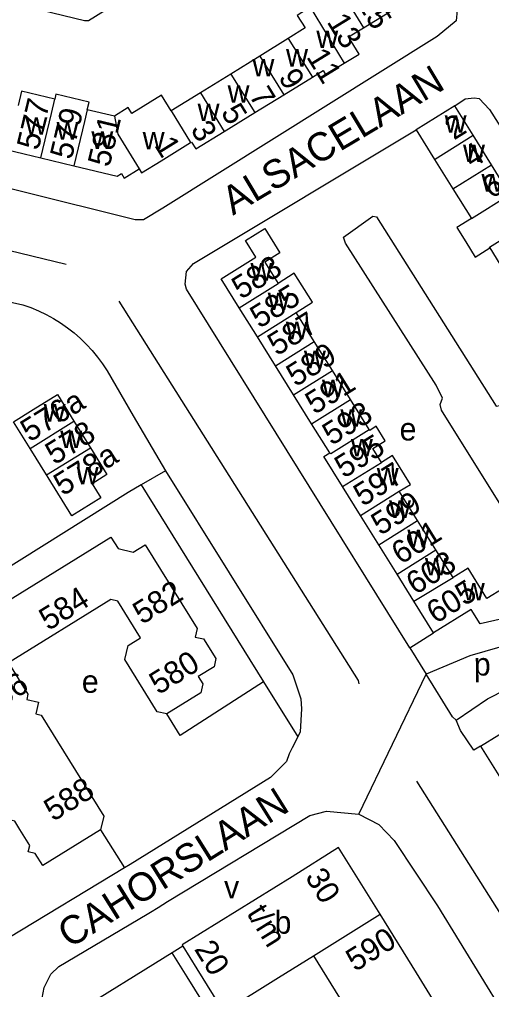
# Model space of a CAD drawing. Extents: x 157768 to 159790, y 387230 to 389604.
# Drawn here: x 158694.7 to 158777.9, y 388012 to 388182.9 of the extents above; entities that cross this region are included whole.
import ezdxf

# ---------------------------------------------------------------- set-up
doc = ezdxf.new("R2010")
doc.units = 0
for name, color, linetype in [('BLT_Basislijn', 7, 'Continuous'), ('BLT_Bebouwing', 7, 'Continuous'), ('BLT_Centroide', 7, 'Continuous'), ('BLT_Huisnummer', 7, 'Continuous'), ('BLT_Huisnummer_ tussenligend', 7, 'Continuous'), ('BLT_Huisnummer_reeks', 7, 'Continuous'), ('BLT_Onderverdeling_panden', 7, 'Continuous'), ('BLT_Straatnaam', 7, 'Continuous'), ('BLT_Vlakafsluiter', 7, 'Continuous')]:
    doc.layers.add(name, color=color, linetype=linetype)

msp = doc.modelspace()

# ---------------------------------------------------------------- linework, layer by layer
at = {"layer": 'BLT_Basislijn'}
for p, q in [((158646.09, 388153.36), (158703, 388139.76)), ((158641.39, 388144.88), (158695.34, 388132.58)), ((158716.17, 388100.86), (158737.77, 388066.17)), ((158763.52, 388072.17), (158767.72, 388074.82)), ((158763.52, 388072.17), (158766.38, 388067.55)), ((158737.77, 388066.17), (158743.79, 388056.51)), ((158743.79, 388056.51), (158742.81, 388054.56)), ((158775.97, 388054.85), (158788.8, 388034.18)), ((158709.04, 388040.1), (158713.26, 388033.41)), ((158768.38, 388026.72), (158794.66, 387984.08)), ((158723.54, 388019.6), (158721.67, 388018.46))]:
    msp.add_line(p, q, dxfattribs=at)
for points in [[(158754.91, 388212.48), (158768.65, 388190.46), (158771.84, 388184.46), (158771.68, 388182.61), (158768.32, 388179.87), (158719.99, 388149.59), (158716.6, 388147.54), (158715.16, 388147.58), (158654.55, 388162.64), (158646.18, 388166.5), (158640.59, 388170.73), (158635.71, 388176.23), (158633.8, 388179.81), (158621.93, 388198.67), (158609.83, 388218.76), (158609.61, 388219.13)], [(158664.28, 388192.84), (158665.72, 388193.71), (158692.01, 388187.29), (158692.87, 388185.9), (158706.22, 388182.68), (158706.92, 388182.64), (158754.91, 388212.48)], [(158771.43, 388167.64), (158773.28, 388168.87), (158774.88, 388169.03), (158775.73, 388168.9), (158777.57, 388167), (158801.8, 388128.76)], [(158763.52, 388072.17), (158724.21, 388135.34), (158723.97, 388136.2), (158724.21, 388138.45), (158725.44, 388139.85), (158764.63, 388163.4)], [(158793.63, 388116.9), (158781.61, 388109.23), (158793.86, 388089.26), (158793.94, 388088.82), (158792.68, 388087.94), (158787.71, 388085.06), (158786.62, 388086), (158769.08, 388114.05), (158768.85, 388115.05), (158769.27, 388116.15), (158768.17, 388118.44), (158752.2, 388143.45), (158751.82, 388144.48), (158756.99, 388148.22), (158757.63, 388148.09), (158778.71, 388114.74), (158779.35, 388114.85), (158789.6, 388121.59)], [(158695.34, 388132.58), (158696.74, 388132.09), (158698.11, 388131.52), (158699.45, 388130.88), (158700.75, 388130.17), (158702.01, 388129.39), (158703.22, 388128.54), (158704.39, 388127.63), (158705.51, 388126.66), (158706.57, 388125.62), (158707.58, 388124.53), (158708.53, 388123.39), (158709.41, 388122.2), (158710.23, 388120.97)], [(158712.25, 388133.2), (158754.44, 388066.4), (158754.55, 388065.82)], [(158710.23, 388120.97), (158714.76, 388113.03), (158720.51, 388103.36)], [(158720.51, 388103.36), (158716.17, 388100.86)], [(158720.51, 388103.36), (158742.89, 388067.41), (158744.35, 388063.17), (158744.46, 388061.41), (158744.21, 388057.36), (158743.79, 388056.51)], [(158716.17, 388100.86), (158713.9, 388099.54), (158691.21, 388085.3)], [(158799.72, 388073.03), (158797.66, 388073.42), (158789, 388073.42), (158783.08, 388072.9), (158779.37, 388072.25), (158774.1, 388070.77), (158766.38, 388067.55)], [(158771.67, 388059.42), (158777.21, 388063.18), (158784.01, 388066.64), (158788.39, 388068.67), (158797.62, 388071.99), (158799.72, 388073.03)], [(158775.97, 388054.85), (158779.18, 388056.81), (158789.82, 388062.06), (158800.65, 388065.44), (158808.73, 388067.51), (158822.06, 388068.99), (158838.11, 388069.11), (158878.93, 388066.16)], [(158771.67, 388059.42), (158771.04, 388060.02), (158766.38, 388067.55)], [(158737.77, 388066.17), (158723.08, 388056.72), (158720.69, 388060.52)], [(158775.97, 388054.85), (158774.78, 388054.11), (158772.44, 388057.62), (158771.67, 388059.42)], [(158742.81, 388054.56), (158742.29, 388053.51), (158741.82, 388052.16), (158738.96, 388049.3), (158714.23, 388034), (158713.26, 388033.41)], [(158764.72, 388048.65), (158802.44, 387988.91), (158818.15, 387963.48), (158876.91, 387871.08)], [(158719.17, 388026.44), (158720.84, 388027.48), (158745.88, 388042.61), (158748.85, 388043.4), (158754.53, 388042.84)], [(158754.53, 388042.84), (158758.05, 388041.02), (158760.76, 388038.22), (158768.38, 388026.72)], [(158713.26, 388033.41), (158692.9, 388021.06), (158690.57, 388020.96), (158688.49, 388021.66), (158687.26, 388023.23), (158685.36, 388026.66), (158681.85, 388032.22)], [(158717.26, 388025.27), (158717.84, 388025.61), (158719.17, 388026.44)], [(158699.08, 388007.71), (158698.76, 388010.45), (158699.12, 388012.33), (158700.31, 388014.67), (158701.68, 388016.01), (158717.26, 388025.27)]]:
    msp.add_lwpolyline(points, dxfattribs=at)
at = {"layer": 'BLT_Bebouwing'}
for p, q in [((158755.35, 388181.4), (158760.62, 388184.63)), ((158742.12, 388179.52), (158737.08, 388176.4)), ((158731.98, 388173.24), (158726.62, 388169.93)), ((158741.34, 388169.59), (158746.36, 388172.67)), ((158726.62, 388169.93), (158721.46, 388166.73)), ((158736.22, 388166.45), (158741.34, 388169.59)), ((158730.83, 388163.14), (158736.22, 388166.45)), ((158771.43, 388167.64), (158764.63, 388163.4)), ((158774.67, 388162.44), (158771.43, 388167.64)), ((158764.63, 388163.4), (158767.88, 388158.2)), ((158719.7, 388157.96), (158724.91, 388161.15)), ((158777.92, 388157.24), (158774.67, 388162.44)), ((158692.65, 388159.87), (158698.51, 388158.47)), ((158698.51, 388158.47), (158704.35, 388157.07)), ((158767.88, 388158.2), (158771.12, 388153)), ((158781.16, 388152.04), (158777.92, 388157.24)), ((158771.12, 388153), (158774.36, 388147.8)), ((158736.66, 388126.95), (158733.47, 388132.07)), ((158746.7, 388126.11), (158743.51, 388131.23)), ((158739.85, 388121.84), (158736.66, 388126.95)), ((158749.89, 388120.99), (158746.7, 388126.11)), ((158743.04, 388116.72), (158739.85, 388121.84)), ((158753.08, 388115.88), (158749.89, 388120.99)), ((158746.23, 388111.61), (158743.04, 388116.72)), ((158704.34, 388112.09), (158707.25, 388107.39)), ((158749.42, 388106.49), (158746.23, 388111.61)), ((158699.53, 388102.61), (158696.62, 388107.3)), ((158754.83, 388095.5), (158751.67, 388100.56)), ((158764.9, 388094.6), (158761.67, 388099.77)), ((158758.05, 388090.33), (158754.83, 388095.5)), ((158768.12, 388089.43), (158764.9, 388094.6)), ((158761.27, 388085.16), (158758.05, 388090.33)), ((158771.16, 388084.55), (158768.12, 388089.43)), ((158764.24, 388080.39), (158761.27, 388085.16)), ((158767.72, 388074.82), (158764.24, 388080.39)), ((158733.08, 388025.84), (158723.39, 388019.84)), ((158764.69, 388014.92), (158758.28, 388025.23)), ((158723.39, 388019.84), (158723.54, 388019.6)), ((158740.36, 388014.08), (158746.56, 388017.93)), ((158746.56, 388017.93), (158752.97, 388007.62)), ((158770.8, 388005.08), (158764.69, 388014.92))]:
    msp.add_line(p, q, dxfattribs=at)
for points in [[(158745.96, 388185.03), (158743.68, 388183.56), (158745.1, 388181.37), (158742.12, 388179.52)], [(158751.96, 388175.17), (158754.57, 388176.76), (158752.71, 388179.78), (158755.35, 388181.4)], [(158737.08, 388176.4), (158731.98, 388173.24)], [(158746.36, 388172.67), (158748.27, 388173.85), (158748.69, 388173.16), (158751.96, 388175.17)], [(158700.98, 388168.8), (158695.13, 388170.2), (158694.53, 388167.7)], [(158706.7, 388166.95), (158707.03, 388168.3), (158701.19, 388169.7), (158700.98, 388168.8)], [(158721.46, 388166.73), (158719.77, 388169.5), (158714.57, 388166.29)], [(158711.47, 388165.81), (158706.7, 388166.95)], [(158714.57, 388166.29), (158713.93, 388167.33), (158711.47, 388165.81)], [(158724.91, 388161.15), (158725.07, 388161.25), (158725.8, 388160.05), (158730.83, 388163.14)], [(158715.82, 388156.53), (158716.25, 388155.84), (158719.7, 388157.96)], [(158704.35, 388157.07), (158711.95, 388155.25), (158712.71, 388155.72), (158713.2, 388154.92), (158715.82, 388156.53)], [(158774.36, 388147.8), (158771.81, 388146.21), (158773.4, 388143.65)], [(158733.47, 388132.07), (158730.28, 388137.19), (158736.39, 388140.99), (158734.59, 388143.89), (158737.98, 388146.01), (158740.63, 388141.76), (158737.98, 388140.11), (158740.32, 388136.34)], [(158773.4, 388143.65), (158775.05, 388141), (158777.6, 388142.6)], [(158777.6, 388142.6), (158779.38, 388139.75), (158781.43, 388141.04), (158782.76, 388138.9)], [(158743.51, 388131.23), (158746.36, 388133.06), (158743.16, 388138.16), (158740.32, 388136.34)], [(158696.62, 388107.3), (158693.71, 388112), (158697.18, 388114.15), (158701.43, 388116.78), (158704.34, 388112.09)], [(158756.37, 388110.6), (158753.08, 388115.88)], [(158758.52, 388104.83), (158757, 388107.27), (158759.2, 388108.64), (158757.61, 388111.2), (158756.45, 388110.47), (158756.37, 388110.6)], [(158707.25, 388107.39), (158710.16, 388102.69), (158707.54, 388101.07), (158709.08, 388098.59), (158703.98, 388095.43), (158699.81, 388102.16), (158699.53, 388102.61)], [(158751.67, 388100.56), (158748.38, 388105.84), (158749.42, 388106.49)], [(158761.67, 388099.77), (158763.65, 388100.92), (158760.46, 388106.04), (158758.52, 388104.83)], [(158679.93, 388047.26), (158672.77, 388058.83), (158673.1, 388060.27), (158675.96, 388062.04), (158674.19, 388064.9), (158674.57, 388066.52), (158688.82, 388075.35), (158688.23, 388076.31), (158688.6, 388077.9), (158710.86, 388091.68), (158712.13, 388089.64), (158714.81, 388089.01), (158716.93, 388090.32), (158726.06, 388075.57), (158725.7, 388074.03), (158727.18, 388073.77), (158729.34, 388070.28), (158729.06, 388068.83), (158726.25, 388067.1), (158727.06, 388065.8)], [(158782.88, 388077.98), (158779.95, 388082.64), (158777.09, 388080.86), (158773.78, 388086.18), (158771.16, 388084.55)], [(158720.69, 388060.52), (158719.01, 388060.91), (158713.32, 388070.09), (158713.91, 388072.58), (158716.07, 388073.92), (158712.07, 388080.38), (158710.85, 388080.66), (158692.84, 388069.51), (158696.26, 388063.99), (158696.04, 388063.06), (158698.1, 388062.58), (158697.62, 388060.52), (158698.58, 388060.3), (158709.6, 388042.49), (158709.04, 388040.1)], [(158782.88, 388077.98), (158775.91, 388076.39), (158774.32, 388078.94), (158767.72, 388074.82)], [(158727.06, 388065.8), (158726.69, 388064.23), (158720.69, 388060.52)], [(158694.84, 388040.15), (158693.93, 388041.62), (158693, 388041.84), (158692.97, 388042.87), (158691.48, 388041.96), (158692.5, 388040.27), (158692.12, 388038.68), (158688.17, 388036.24)], [(158709.04, 388040.1), (158698.85, 388033.79), (158697.52, 388035.93), (158696.31, 388036.22), (158696.58, 388037.36), (158694.84, 388040.15)], [(158758.28, 388025.23), (158750.97, 388036.97), (158742.77, 388031.84), (158733.08, 388025.84)], [(158723.54, 388019.6), (158726.03, 388015.59), (158730.7, 388008.07), (158740.36, 388014.08)], [(158721.67, 388018.46), (158703.88, 388007.4), (158708.48, 388000), (158728.64, 387967.56)], [(158728.64, 387967.56), (158732.89, 387970.2), (158743.07, 387976.52), (158728.47, 388000), (158728.29, 388000.3), (158731.65, 388002.39), (158724.31, 388014.21), (158721.67, 388018.46)]]:
    msp.add_lwpolyline(points, dxfattribs=at)
at = {"layer": 'BLT_Onderverdeling_panden'}
for p, q in [((158751.16, 388188.22), (158755.35, 388181.4)), ((158745.96, 388185.03), (158751.96, 388175.17)), ((158742.12, 388179.52), (158746.36, 388172.67)), ((158737.08, 388176.4), (158741.34, 388169.59)), ((158731.98, 388173.24), (158736.22, 388166.45)), ((158726.62, 388169.93), (158730.83, 388163.14)), ((158700.38, 388166.3), (158700.98, 388168.8)), ((158698.51, 388158.47), (158700.38, 388166.3)), ((158721.46, 388166.73), (158724.91, 388161.15)), ((158706.22, 388164.9), (158704.35, 388157.07)), ((158767.88, 388158.2), (158774.67, 388162.44)), ((158771.12, 388153), (158777.92, 388157.24)), ((158774.36, 388147.8), (158781.16, 388152.04)), ((158733.47, 388132.07), (158740.32, 388136.34)), ((158736.66, 388126.95), (158743.51, 388131.23)), ((158739.85, 388121.84), (158746.7, 388126.11)), ((158743.04, 388116.72), (158749.89, 388120.99)), ((158746.23, 388111.61), (158753.08, 388115.88)), ((158696.62, 388107.3), (158704.34, 388112.09)), ((158699.53, 388102.61), (158707.25, 388107.39)), ((158751.67, 388100.56), (158758.52, 388104.83)), ((158754.83, 388095.5), (158761.67, 388099.77)), ((158758.05, 388090.33), (158764.9, 388094.6)), ((158761.27, 388085.16), (158768.12, 388089.43)), ((158764.24, 388080.39), (158771.16, 388084.55)), ((158746.56, 388017.93), (158758.28, 388025.23))]:
    msp.add_line(p, q, dxfattribs=at)
for points in [[(158706.7, 388166.95), (158706.22, 388164.9)], [(158711.47, 388165.81), (158712.07, 388162.65), (158715.82, 388156.53)], [(158777.6, 388142.6), (158777.56, 388142.75), (158784.31, 388146.98), (158784.23, 388147.1)], [(158749.42, 388106.49), (158749.61, 388106.38), (158756.37, 388110.6)]]:
    msp.add_lwpolyline(points, dxfattribs=at)
at = {"layer": 'BLT_Vlakafsluiter'}
msp.add_line((158754.53, 388042.84), (158766.38, 388067.55), dxfattribs=at)

# ---------------------------------------------------------------- texts
at = {"layer": 'BLT_Centroide'}
for s, p in [('w', (158747.05, 388177.83)), ('w', (158741.72, 388174.55)), ('w', (158735.8, 388172.81)), ('w', (158731.42, 388168.2)), ('w', (158726.14, 388164.94)), ('w', (158695.8, 388162.53)), ('w', (158701.29, 388161.7)), ('w', (158769.66, 388162.91)), ('w', (158707.42, 388160.06)), ('w', (158716.46, 388159.95)), ('w', (158772.89, 388157.72)), ('w', (158776.14, 388152.53)), ('w', (158735.45, 388136.86)), ('w', (158738.49, 388131.66)), ('w', (158741.68, 388126.53)), ('w', (158744.87, 388121.41)), ('w', (158748.05, 388116.31)), ('w', (158699.02, 388112.03)), ('w', (158751.28, 388111.12)), ('e', (158761.72, 388108.69)), ('w', (158701.94, 388107.34)), ('w', (158753.15, 388105.88)), ('w', (158704.84, 388100.94)), ('w', (158757.7, 388100.78)), ('w', (158759.86, 388095.06)), ('w', (158763.09, 388089.88)), ('w', (158766.18, 388084.91)), ('w', (158772.86, 388080.5)), ('p', (158774.79, 388067.28)), ('e', (158705.74, 388064.24)), ('v', (158730.8, 388028.04)), ('b', (158739.68, 388021.81))]:
    msp.add_text(s, height=4, dxfattribs=at).set_placement(p)
at = {"layer": 'BLT_Huisnummer'}
for s, rotation, p in [('13', 301.5397, (158748.81, 388182.44)), ('9', 301.5397, (158740.27, 388172.65)), ('5', 301.5397, (158730.14, 388166.49)), ('2', 31.9402, (158771.3, 388161.51)), ('6', 31.9402, (158777.9, 388151.16)), ('583', 31.937, (158733.78, 388133.44)), ('587', 31.937, (158740.09, 388123.48)), ('591', 31.9407, (158746.73, 388113.16)), ('576a', 31.7853, (158696.55, 388108.31)), ('595', 31.9407, (158751.9, 388101.92)), ('578a', 31.782, (158702.39, 388098.82)), ('599', 31.9407, (158758.33, 388091.86)), ('605', 31.9407, (158768.08, 388076.3))]:
    msp.add_text(s, height=4, rotation=rotation, dxfattribs=at).set_placement(p)
at = {"layer": 'BLT_Huisnummer_ tussenligend'}
for s, rotation, p in [('15', 301.5397, (158754.05, 388185.8)), ('11', 301.5397, (158745.21, 388176.27)), ('7', 301.5397, (158735.11, 388169.46)), ('577', 76.5465, (158698.09, 388159.66)), ('579', 76.5465, (158703.94, 388158.02)), ('3', 301.5397, (158724.8, 388163.47)), ('4', 31.9402, (158774.51, 388156.52)), ('585', 31.937, (158737.01, 388128.33)), ('589', 31.9407, (158743.39, 388118.04)), ('593', 31.9407, (158749.74, 388107.7)), ('578', 31.782, (158700.92, 388104.28)), ('597', 31.9407, (158755.23, 388096.96)), ('601', 31.9407, (158761.91, 388086.74)), ('603', 31.9407, (158764.49, 388081.39))]:
    msp.add_text(s, height=4, rotation=rotation, dxfattribs=at).set_placement(p)
at = {"layer": 'BLT_Huisnummer_reeks'}
for s, rotation, p in [('581', 76.5379, (158710.6, 388156.69)), ('1', 301.7683, (158718.41, 388160.73)), ('584', 31.7792, (158699.83, 388075.08)), ('582', 31.7792, (158716.34, 388076.17)), ('580', 31.773, (158719.24, 388063.8)), ('586', 31.7815, (158689.11, 388060.07)), ('588', 31.7794, (158700.69, 388041.48)), ('30', 301.8507, (158744.97, 388031.81)), ('t/m', 301.8507, (158734.68, 388025.4)), ('590', 31.9323, (158753.89, 388015.02)), ('20', 301.8606, (158725.45, 388019.1))]:
    msp.add_text(s, height=4, rotation=rotation, dxfattribs=at).set_placement(p)
at = {"layer": 'BLT_Straatnaam'}
for s, rotation, p in [('ALSACELAAN', 30.8585, (158732.36, 388148.26)), ('CAHORSLAAN', 32.0348, (158703.57, 388019.13))]:
    msp.add_text(s, height=5, rotation=rotation, dxfattribs=at).set_placement(p)

doc.saveas('drawing.dxf')
